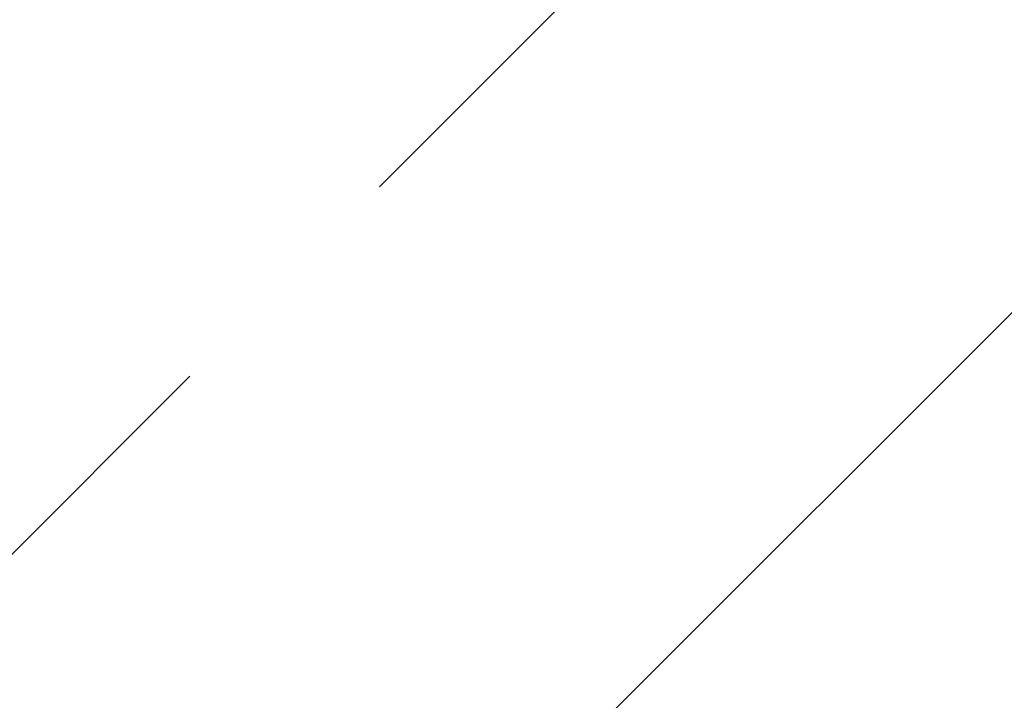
# Model space of a CAD drawing. Header units: millimetres. Extents: x -14064 to 10606674, y -83552 to 74051.
# Tile 574 of 656: x 28109 to 28401, y -16508 to -16307. Entities that reach past the tile are written whole.
import ezdxf

# ---------------------------------------------------------------- set-up
doc = ezdxf.new("R2010")
doc.units = ezdxf.units.MM

msp = doc.modelspace()

# ---------------------------------------------------------------- hatches: boundary and pattern name
at = {"lineweight": 9}
h = msp.add_hatch(dxfattribs=at)
h.set_pattern_fill('ANSI33', color=256, scale=50)
h.set_pattern_definition([(45, (-89874.83, 22034.33), (-224.5064, 224.5064), []), (45, (-89650.32, 22034.33), (-224.5064, 224.5064), [158.75, -79.375])])
h.paths.add_polyline_path([(30422.43875, -14930.1425), (30222.43875, -14930.1425), (30222.43875, -16130.69929), (29982.43875, -16130.69929), (29982.43875, -16350.1425), (30082.43875, -16350.1425), (30082.43875, -16360.1425), (29982.43875, -16360.1425), (29982.43875, -16520.1425), (30082.43875, -16520.1425), (30082.43875, -16530.14263), (30694.70337, -16530.14219), (30694.70337, -16124.3884), (30422.43875, -16128.02668), (30422.43875, -15638.95109), (30374.93847, -15638.95109), (30374.93847, -15635.81073), (30422.43875, -15635.81073)])
h.paths.add_polyline_path([(28862.43875, -16350.1425), (28962.43875, -16350.1425), (28962.43875, -16130.69929), (28722.43875, -16130.69929), (28522.43875, -16130.69929), (28522.43875, -16153.41644), (27997.43875, -16160.43203), (27997.16248, -16514.1425), (28114.93738, -16514.1425), (28114.93738, -16512.1425), (28274.93738, -16512.1425), (28400.02442, -16514.1425), (28400.02442, -16524.1425), (28446.42442, -16524.1425), (28446.42442, -16530.1438), (28862.43875, -16530.1435), (28862.43875, -16520.1425), (28962.43875, -16520.1425), (28962.43875, -16360.1425), (28862.43875, -16360.1425)])
h.paths.add_polyline_path([(28386.42442, -16564.1425), (28386.42442, -16530.1425), (27997.14998, -16530.1425), (27996.80715, -16969.07531), (28397.43892, -16969.07531), (28397.43876, -16564.14502)])
h.paths.add_polyline_path([(29472.43875, -16130.69929), (29363.57702, -16130.69929), (29360.57919, -16136.99255), (29364.71596, -16186.61667), (29370.23164, -16216.94261), (29375.74733, -16236.2408), (29385.40012, -16316.19065), (29382.68304, -16350.1425), (29472.43875, -16350.1425)])
h.paths.add_polyline_path([(29472.43875, -16360.1425), (29380.81645, -16360.1425), (29375.74733, -16386.49162), (29379.88443, -16418.19579), (29388.15796, -16437.49419), (29397.81041, -16448.52173), (29400.56826, -16462.30615), (29404.0952, -16520.1425), (29472.43875, -16520.1425)])
h.paths.add_polyline_path([(29972.43875, -16360.1425), (29472.43875, -16360.1425), (29472.43875, -16520.1425), (29972.43875, -16520.1425)])
h.paths.add_polyline_path([(29972.43875, -16130.69929), (29472.43875, -16130.69929), (29472.43875, -16350.1425), (29972.43875, -16350.1425)])
h.paths.add_polyline_path([(29972.43875, -16520.1425), (29472.43875, -16520.1425), (29472.43875, -16530.14307), (29972.43875, -16530.14271)])
h.paths.add_polyline_path([(29472.43875, -16520.1425), (29404.0952, -16520.1425), (29404.70505, -16530.14312), (29472.43875, -16530.14307)])
h.paths.add_polyline_path([(29472.43875, -16350.1425), (29382.74028, -16350.1425), (29380.81645, -16360.1425), (29472.43875, -16360.1425)])
h.paths.add_polyline_path([(29972.43875, -16350.1425), (29472.43875, -16350.1425), (29472.43875, -16360.1425), (29972.43875, -16360.1425)])
h.paths.add_polyline_path([(30082.43875, -16350.1425), (29972.43875, -16350.1425), (29972.43875, -16360.1425), (30082.43875, -16360.1425)])
h.paths.add_polyline_path([(30082.43875, -16520.1425), (29982.43875, -16520.1425), (29972.43875, -16520.1425), (29972.43875, -16530.14271), (30082.43875, -16530.14263)])
h.paths.add_polyline_path([(29982.43875, -16130.69929), (29972.43875, -16130.69929), (29972.43875, -16350.1425), (29982.43875, -16350.1425)])

doc.saveas('drawing.dxf')
